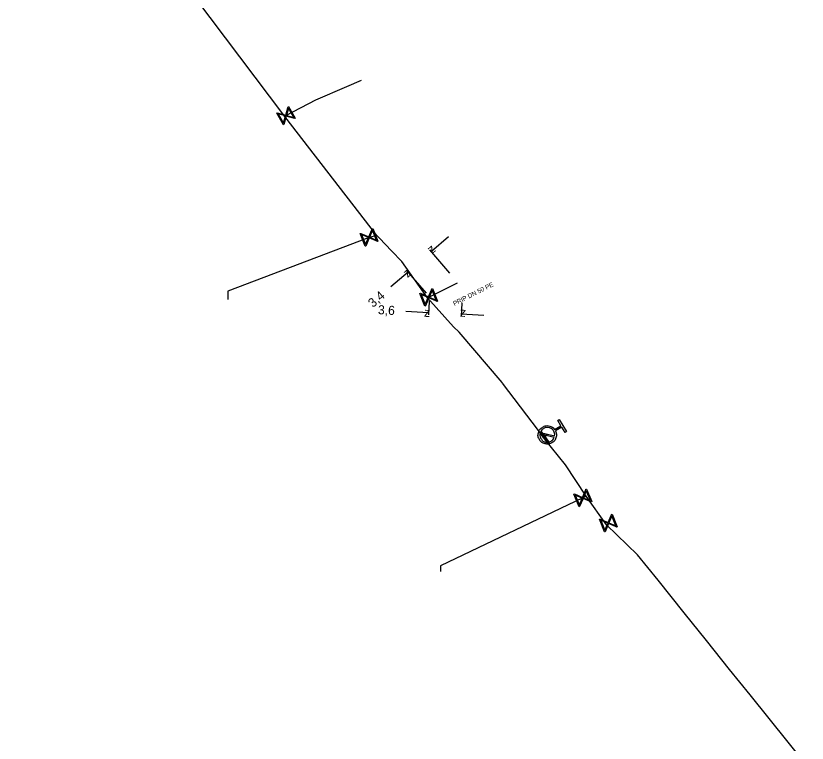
# Model space of a CAD drawing. Extents: x -643544 to -637295, y -1119190 to -1111715.
# Drawn here: x -641953.8 to -641866.6, y -1112878.5 to -1112798.3 of the extents above; entities that cross this region are included whole.
import ezdxf

# ---------------------------------------------------------------- set-up
doc = ezdxf.new("R2010")
doc.units = 0
for name, color, linetype in [('Default', 7, 'Continuous'), ('VP Hydrant', 7, 'Continuous'), ('VP Kótování', 7, 'Continuous'), ('VP Popis přípojky', 7, 'Continuous'), ('VP Přípojka', 7, 'Continuous'), ('VP Řad', 7, 'Continuous'), ('VP Šoupě', 7, 'Continuous')]:
    doc.layers.add(name, color=color, linetype=linetype)

msp = doc.modelspace()

# ---------------------------------------------------------------- linework, layer by layer
at = {"layer": 'Default'}
for points in [[(-641894.32, -1112844.065), (-641894.16, -1112844.387), (-641894.249, -1112844.742), (-641894.35, -1112845.143), (-641894.706, -1112845.358), (-641895.061, -1112845.571), (-641895.462, -1112845.471), (-641895.864, -1112845.371), (-641896.078, -1112845.015), (-641896.291, -1112844.662), (-641896.192, -1112844.26), (-641896.094, -1112843.859), (-641895.739, -1112843.645), (-641895.383, -1112843.43), (-641894.981, -1112843.528), (-641894.624, -1112843.614), (-641894.415, -1112843.907)], [(-641896.028, -1112844.394), (-641896.065, -1112844.669), (-641895.916, -1112844.917), (-641895.743, -1112845.205), (-641895.416, -1112845.286), (-641895.09, -1112845.368), (-641894.801, -1112845.193), (-641894.553, -1112845.044), (-641894.457, -1112844.783)], [(-641894.413, -1112844.606), (-641894.373, -1112844.329), (-641894.524, -1112844.078), (-641894.699, -1112843.789), (-641895.025, -1112843.708), (-641895.35, -1112843.627), (-641895.64, -1112843.802), (-641895.891, -1112843.953), (-641895.985, -1112844.217)]]:
    msp.add_open_spline(points, degree=3, dxfattribs=at)
at = {"layer": 'VP Hydrant'}
for points in [[(-641894.415, -1112843.907), (-641893.713, -1112843.484), (-641894.069, -1112842.893), (-641893.911, -1112842.799), (-641893.105, -1112844.137), (-641893.262, -1112844.231), (-641893.618, -1112843.641), (-641894.32, -1112844.065)], [(-641894.457, -1112844.783), (-641896.028, -1112844.394)], [(-641895.985, -1112844.217), (-641894.413, -1112844.606)]]:
    msp.add_lwpolyline(points, dxfattribs=at)
at = {"layer": 'VP Kótování'}
for points in [[(-641906.09, -1112822.667), (-641907.983, -1112824.3)], [(-641905.947, -1112826.661), (-641908.147, -1112824.111)], [(-641912.451, -1112828.154), (-641910.558, -1112826.521)], [(-641908.521, -1112828.882), (-641910.721, -1112826.332)], [(-641908.222, -1112829.76), (-641908.305, -1112831.251)], [(-641904.628, -1112829.959), (-641904.71, -1112831.45)], [(-641910.787, -1112830.863), (-641908.291, -1112831.001)], [(-641902.2, -1112831.339), (-641904.696, -1112831.201)]]:
    msp.add_lwpolyline(points, dxfattribs=at)
at = {"layer": 'VP Přípojka'}
for points in [[(-641924.13, -1112809.41), (-641924, -1112809.32), (-641920.7, -1112807.57), (-641917.31, -1112806.12), (-641915.7, -1112805.4)], [(-641913.977, -1112822.508), (-641914.848, -1112822.734), (-641930.421, -1112828.664), (-641930.421, -1112829.577)], [(-641908.431, -1112829.404), (-641905.126, -1112827.735)], [(-641895.22, -1112844.5), (-641895.49, -1112844.761), (-641895.586, -1112844.845)], [(-641890.951, -1112851.257), (-641891.31, -1112851.441), (-641906.993, -1112858.934), (-641906.993, -1112859.563)]]:
    msp.add_lwpolyline(points, dxfattribs=at)
at = {"layer": 'VP Řad'}
msp.add_lwpolyline([(-641866.598, -1112880.972), (-641872.873, -1112873.153), (-641875.136, -1112870.333), (-641877.702, -1112867.136), (-641880.128, -1112864.113), (-641883.024, -1112860.505), (-641885.276, -1112857.699), (-641888.685, -1112854.39), (-641890.951, -1112851.257), (-641893.221, -1112847.799), (-641895.511, -1112844.945), (-641895.586, -1112844.845), (-641896.203, -1112844.023), (-641900.141, -1112838.78), (-641900.184, -1112838.723), (-641904.925, -1112833.171), (-641905.562, -1112832.571), (-641908.431, -1112829.404), (-641911.226, -1112825.379), (-641912.372, -1112824.198), (-641913.683, -1112822.821), (-641913.977, -1112822.508), (-641924.13, -1112809.41), (-641953.754, -1112770.061)], dxfattribs=at)
at = {"layer": 'VP Šoupě'}
for points in [[(-641923.709, -1112808.3), (-641922.98, -1112809.611), (-641923.038, -1112809.643), (-641923.16, -1112809.604), (-641923.968, -1112809.374), (-641924.234, -1112810.308), (-641924.291, -1112810.34), (-641925.02, -1112809.029), (-641924.962, -1112808.997), (-641924.029, -1112809.266), (-641923.799, -1112808.457), (-641923.766, -1112808.332), (-641923.709, -1112808.3)], [(-641923.714, -1112808.483), (-641923.944, -1112809.29), (-641923.139, -1112809.519), (-641923.714, -1112808.483)], [(-641924.283, -1112810.161), (-641924.053, -1112809.35), (-641924.862, -1112809.12), (-641924.283, -1112810.161)], [(-641914.43, -1112821.759), (-641913.873, -1112823.152), (-641913.934, -1112823.177), (-641914.05, -1112823.122), (-641914.823, -1112822.792), (-641915.204, -1112823.685), (-641915.265, -1112823.709), (-641915.822, -1112822.316), (-641915.761, -1112822.292), (-641914.869, -1112822.677), (-641914.539, -1112821.904), (-641914.491, -1112821.784), (-641914.43, -1112821.759)], [(-641915.235, -1112823.533), (-641914.904, -1112822.758), (-641915.677, -1112822.427), (-641915.235, -1112823.533)], [(-641914.458, -1112821.94), (-641914.788, -1112822.711), (-641914.018, -1112823.04), (-641914.458, -1112821.94)], [(-641907.871, -1112828.365), (-641907.314, -1112829.757), (-641907.375, -1112829.782), (-641907.492, -1112829.727), (-641908.264, -1112829.397), (-641908.646, -1112830.29), (-641908.707, -1112830.314), (-641909.264, -1112828.922), (-641909.203, -1112828.897), (-641908.311, -1112829.282), (-641907.981, -1112828.509), (-641907.933, -1112828.389), (-641907.871, -1112828.365)], [(-641907.9, -1112828.546), (-641908.23, -1112829.317), (-641907.46, -1112829.645), (-641907.9, -1112828.546)], [(-641908.676, -1112830.138), (-641908.345, -1112829.363), (-641909.119, -1112829.032), (-641908.676, -1112830.138)], [(-641895.892, -1112844.126), (-641895.012, -1112845.341), (-641895.088, -1112845.396), (-641895.968, -1112844.181), (-641895.892, -1112844.126)], [(-641890.901, -1112850.462), (-641890.332, -1112851.849), (-641890.393, -1112851.874), (-641890.51, -1112851.821), (-641891.285, -1112851.498), (-641891.658, -1112852.394), (-641891.719, -1112852.419), (-641892.289, -1112851.032), (-641892.228, -1112851.007), (-641891.332, -1112851.383), (-641891.009, -1112850.608), (-641890.962, -1112850.487), (-641890.901, -1112850.462)], [(-641891.69, -1112852.243), (-641891.366, -1112851.464), (-641892.143, -1112851.141), (-641891.69, -1112852.243)], [(-641890.928, -1112850.643), (-641891.251, -1112851.417), (-641890.478, -1112851.739), (-641890.928, -1112850.643)], [(-641888.08, -1112853.238), (-641887.523, -1112854.63), (-641887.584, -1112854.655), (-641887.7, -1112854.6), (-641888.473, -1112854.27), (-641888.854, -1112855.163), (-641888.915, -1112855.187), (-641889.473, -1112853.795), (-641889.411, -1112853.77), (-641888.519, -1112854.155), (-641888.189, -1112853.382), (-641888.141, -1112853.262), (-641888.08, -1112853.238)], [(-641888.885, -1112855.011), (-641888.554, -1112854.236), (-641889.327, -1112853.905), (-641888.885, -1112855.011)], [(-641888.108, -1112853.419), (-641888.438, -1112854.19), (-641887.669, -1112854.518), (-641888.108, -1112853.419)]]:
    msp.add_lwpolyline(points, dxfattribs=at)

# ---------------------------------------------------------------- texts
at = {"layer": 'VP Kótování'}
for s, rotation, p in [('z', 220.78188, (-641907.931, -1112823.595)), ('z', 40.78188, (-641910.61, -1112827.226)), ('3,4', 40.78188, (-641914.424, -1112830.516)), ('3,6', 356.82827, (-641913.892, -1112831.192)), ('z', 356.82827, (-641908.818, -1112831.473)), ('z', 176.82827, (-641904.17, -1112830.729))]:
    msp.add_text(s, height=1, rotation=rotation, dxfattribs=at).set_placement(p)
at = {"layer": 'VP Popis přípojky'}
msp.add_text('PRIP DN 50 PE', height=0.5, rotation=26.78187, dxfattribs=at).set_placement((-641905.445, -1112830.286))

doc.saveas('drawing.dxf')
